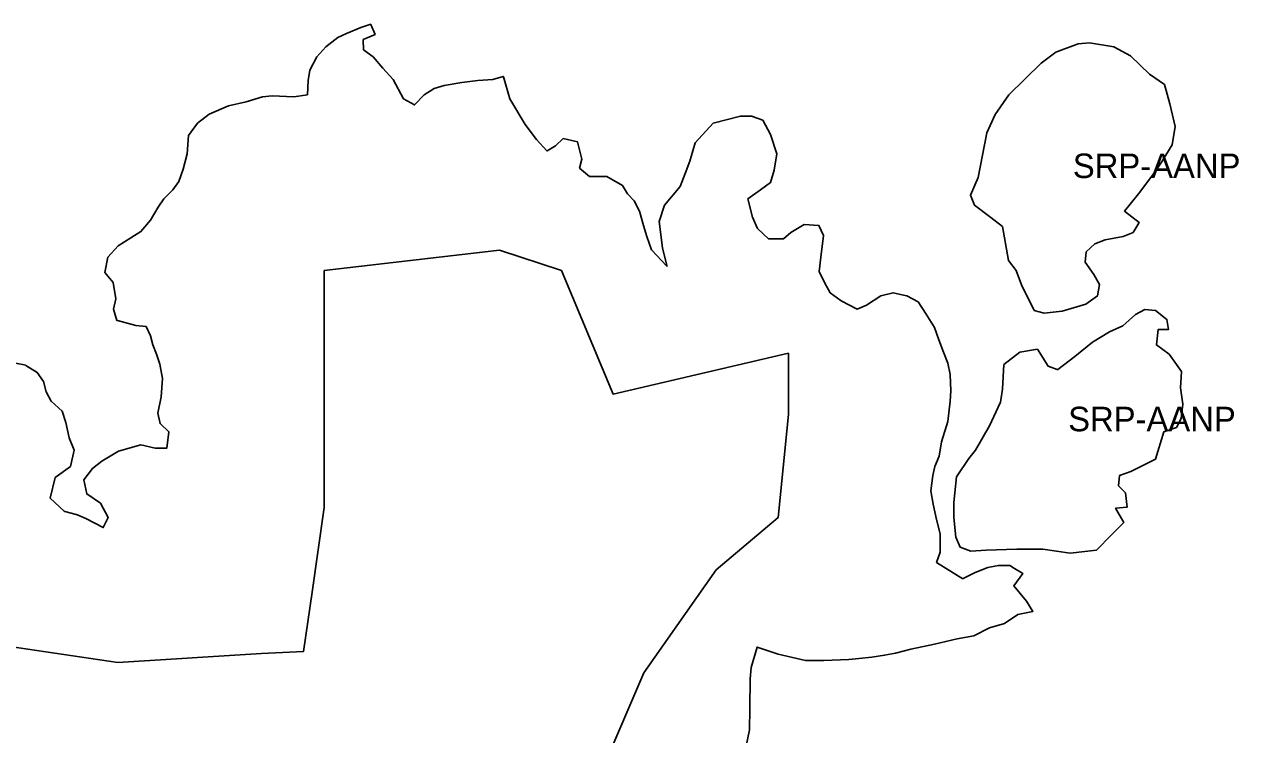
# Model space of a CAD drawing. Extents: x 598968 to 613553, y 4409678 to 4430833.
# Drawn here: x 608829 to 609423, y 4422801 to 4423149 of the extents above; entities that cross this region are included whole.
import ezdxf

# ---------------------------------------------------------------- set-up
doc = ezdxf.new("R2010")
doc.units = 0
doc.layers.add('1', color=7, linetype='Continuous')
doc.layers.add('Sòl Rústic Protegit - Alt Nivell de Protecció', color=7, linetype='Continuous')

msp = doc.modelspace()

# ---------------------------------------------------------------- linework, layer by layer
at = {"layer": '1'}
msp.add_lwpolyline([(608824.4037, 4422982.6132), (608829.4661, 4422981.6134), (608829.5517, 4422981.5604), (608835.0911, 4422978.1136), (608838.0911, 4422973.6136), (608839.4661, 4422968.6138), (608841.9661, 4422964.1138), (608847.3411, 4422959.114), (608849.1535, 4422953.6142), (608850.7159, 4422946.1144), (608853.2159, 4422940.1146), (608851.3409, 4422932.1146), (608843.8411, 4422926.6146), (608841.4037, 4422916.6148), (608848.2161, 4422910.115), (608848.5281, 4422910.0362), (608854.1535, 4422908.6152), (608854.2649, 4422908.5678), (608858.8409, 4422906.6152), (608867.4033, 4422902.1154), (608867.4317, 4422902.1736), (608869.8409, 4422907.1154), (608865.9659, 4422914.1152), (608859.2785, 4422918.615), (608857.9035, 4422925.6148), (608862.0909, 4422931.1148), (608866.7159, 4422934.6148), (608874.9033, 4422939.6148), (608885.8405, 4422942.615), (608892.7781, 4422941.115), (608898.5905, 4422941.1152), (608899.5279, 4422949.115), (608895.2155, 4422953.115), (608894.0905, 4422958.1148), (608895.7155, 4422966.1146), (608896.4655, 4422975.1146), (608895.1529, 4422982.1144), (608893.4029, 4422987.1142), (608891.5905, 4422991.6142), (608890.5905, 4422996.114), (608888.3775, 4423000.5402), (608888.3405, 4423000.6138), (608883.2781, 4423001.1138), (608874.4265, 4423003.5224), (608874.0907, 4423003.6136), (608872.4657, 4423009.1134), (608873.5907, 4423014.1134), (608872.2781, 4423022.1132), (608868.1531, 4423027.113), (608869.6531, 4423034.613), (608874.6531, 4423040.113), (608880.9655, 4423044.113), (608885.8405, 4423047.113), (608890.4655, 4423052.613), (608894.2779, 4423059.1128), (608897.0279, 4423063.1128), (608901.4027, 4423067.6128), (608904.4027, 4423071.6128), (608906.4651, 4423077.6128), (608908.4651, 4423085.1126), (608909.0901, 4423094.1124), (608913.5901, 4423100.1124), (608919.2775, 4423104.6124), (608928.7149, 4423108.6124), (608937.3399, 4423110.6126), (608945.2773, 4423113.1126), (608950.1521, 4423113.6126), (608960.7145, 4423113.1128), (608967.3395, 4423114.113), (608967.7145, 4423121.1128), (608968.5895, 4423126.1128), (608971.9643, 4423132.6126), (608976.3393, 4423137.6126), (608982.1517, 4423142.1126), (608986.4643, 4423144.1126), (608993.5267, 4423147.1128), (608998.3391, 4423148.6128), (608998.4175, 4423148.4284), (609000.4641, 4423143.6128), (608994.6517, 4423141.1128), (608994.8391, 4423136.113), (608999.4641, 4423132.613), (609004.2765, 4423127.1132), (609009.3389, 4423121.6134), (609014.3389, 4423112.1136), (609019.7763, 4423109.1138), (609019.8291, 4423109.1694), (609024.5263, 4423114.1138), (609029.3387, 4423117.1138), (609034.2137, 4423118.6138), (609042.9635, 4423120.114), (609050.7135, 4423121.114), (609058.0885, 4423121.6142), (609063.2133, 4423123.1142), (609063.2679, 4423122.9262), (609066.4009, 4423112.1144), (609073.8383, 4423099.6148), (609079.4007, 4423092.115), (609084.5881, 4423086.6152), (609084.7445, 4423086.7072), (609088.8381, 4423089.1152), (609092.5881, 4423092.6152), (609099.4629, 4423091.1154), (609099.4715, 4423091.083), (609101.7129, 4423082.6156), (609100.5879, 4423078.1156), (609105.4005, 4423074.1158), (609105.6153, 4423074.116), (609113.7753, 4423074.116), (609113.9577, 4423074.0102), (609121.5253, 4423069.6162), (609123.9627, 4423065.6162), (609127.3377, 4423062.1164), (609129.8377, 4423057.1164), (609131.7751, 4423050.1166), (609133.4627, 4423044.6168), (609135.7127, 4423038.117), (609143.2751, 4423030.1172), (609143.1949, 4423030.4576), (609141.1501, 4423039.117), (609139.5875, 4423052.1168), (609142.1501, 4423060.1166), (609149.8375, 4423069.1166), (609152.2123, 4423075.6164), (609154.4623, 4423081.6164), (609157.0873, 4423090.6162), (609165.8997, 4423100.1162), (609179.2745, 4423103.6164), (609184.8369, 4423103.6164), (609185.1225, 4423103.5102), (609190.2119, 4423101.6166), (609193.9619, 4423094.6168), (609197.0869, 4423085.117), (609195.7745, 4423077.117), (609194.0869, 4423071.1172), (609189.0869, 4423067.6172), (609182.8371, 4423063.1172), (609185.2121, 4423054.1174), (609187.7121, 4423048.6176), (609193.0869, 4423043.6176), (609193.3145, 4423043.6176), (609200.3369, 4423043.6178), (609204.0243, 4423046.6178), (609210.4617, 4423050.6178), (609217.7117, 4423050.118), (609217.7497, 4423050.0314), (609219.8991, 4423045.118), (609218.5867, 4423034.6182), (609217.8993, 4423027.6184), (609220.4617, 4423022.1186), (609223.2741, 4423017.1186), (609228.5867, 4423013.1188), (609236.3991, 4423009.119), (609236.4701, 4423009.1498), (609241.0239, 4423011.119), (609247.9613, 4423015.619), (609254.0239, 4423017.1192), (609260.5863, 4423015.6192), (609260.6905, 4423015.565), (609266.3361, 4423012.6194), (609270.2111, 4423006.6196), (609274.2111, 4423000.1198), (609276.4611, 4422994.1198), (609278.7111, 4422988.12), (609280.8361, 4422982.6202), (609281.9611, 4422977.1204), (609282.3361, 4422969.1204), (609282.0235, 4422964.1206), (609280.8361, 4422954.1208), (609277.7737, 4422944.1208), (609276.5861, 4422937.121), (609274.5237, 4422932.121), (609273.5237, 4422927.6212), (609272.4613, 4422920.1212), (609273.7113, 4422913.6214), (609275.3363, 4422906.1216), (609277.0237, 4422899.1218), (609277.0863, 4422890.1218), (609275.2737, 4422885.122), (609288.1487, 4422877.1222), (609288.2395, 4422877.1676), (609294.1485, 4422880.1224), (609300.3985, 4422882.6224), (609305.5859, 4422883.6224), (609310.8983, 4422883.6226), (609311.0865, 4422883.51), (609313.4767, 4422882.0804), (609316.9765, 4422879.987), (609317.5857, 4422879.6226), (609313.0859, 4422873.6228), (609319.3983, 4422866.123), (609322.4607, 4422861.1232), (609315.0233, 4422859.623), (609308.5233, 4422855.123), (609301.2109, 4422853.123), (609293.5235, 4422849.123), (609285.3361, 4422847.6228), (609274.2739, 4422845.1226), (609262.7739, 4422842.6226), (609255.2741, 4422840.6224), (609249.8365, 4422839.6224), (609243.5867, 4422838.6224), (609237.2117, 4422838.1222), (609232.3367, 4422837.6222), (609220.1495, 4422837.122), (609211.0871, 4422837.1218), (609197.7643, 4422840.11), (609197.7457, 4422840.1142), (609197.7121, 4422840.1216), (609197.2369, 4422840.285), (609187.9855, 4422843.4632), (609187.8657, 4422843.5044), (609187.5247, 4422843.6214), (609184.5249, 4422833.6216), (609184.0873, 4422828.1216), (609183.8373, 4422813.622), (609183.7749, 4422803.1222), (609181.8375, 4422793.6222)], dxfattribs=at)
for points in [[(609336.7103, 4423008.1205), (609328.0229, 4423007.1204), (609323.1108, 4423008.5238), (609316.9301, 4423021.0102), (609314.3051, 4423028.0102), (609310.4925, 4423033.0102), (609307.5551, 4423049.5102), (609301.9301, 4423054.0102), (609293.8051, 4423060.0102), (609291.8675, 4423065.0102), (609295.6801, 4423073.5102), (609299.8675, 4423095.5102), (609303.9301, 4423104.5102), (609310.6175, 4423114.0102), (609326.4301, 4423129.5102), (609333.6801, 4423135.0102), (609344.5551, 4423139.0102), (609350.1175, 4423139.5102), (609362.0951, 4423137.5447), (609370.2098, 4423133.1186), (609379.4597, 4423124.1189), (609386.8971, 4423119.1191), (609389.5221, 4423109.6194), (609392.1471, 4423098.6196), (609390.5846, 4423089.6197), (609385.7722, 4423081.6198), (609382.1472, 4423076.1199), (609374.0848, 4423065.62), (609367.2099, 4423057.12), (609374.3974, 4423051.6202), (609371.5224, 4423046.6203), (609366.585, 4423044.6202), (609357.8976, 4423043.1201), (609352.8351, 4423041.1201), (609348.5852, 4423037.1201), (609348.0227, 4423032.1202), (609352.2726, 4423026.1204), (609355.0851, 4423021.1205), (609354.0226, 4423015.6206), (609348.3352, 4423011.6206)], [(609389.2098, 4422987.1217), (609395.1472, 4422978.6219), (609394.7097, 4422970.6221), (609395.7722, 4422962.6222), (609395.0222, 4422955.6224), (609392.7098, 4422951.1224), (609386.5848, 4422949.1224), (609382.3974, 4422935.6226), (609370.3976, 4422929.6225), (609364.8351, 4422927.6224), (609364.3351, 4422922.6225), (609367.7101, 4422919.1227), (609368.5851, 4422912.1228), (609362.8977, 4422911.6227), (609366.9601, 4422904.6229), (609360.8977, 4422898.6229), (609353.6478, 4422891.123), (609340.6479, 4422889.6228), (609327.3356, 4422891.6226), (609314.5232, 4422891.6224), (609299.5859, 4422891.1222), (609292.1137, 4422890.6239), (609286.8677, 4422892.5102), (609284.6801, 4422897.5102), (609283.6801, 4422907.0102), (609283.6801, 4422914.5102), (609284.9927, 4422927.0102), (609291.0551, 4422936.0102), (609294.3051, 4422940.0102), (609301.2427, 4422952.0102), (609306.5551, 4422963.5102), (609307.5551, 4422970.0102), (609308.3051, 4422982.0102), (609315.9927, 4422988.0102), (609324.6807, 4422989.4683), (609329.8979, 4422981.1209), (609334.3354, 4422979.621), (609334.3405, 4422979.625), (609334.6801, 4422979.5102), (609342.9301, 4422986.0102), (609351.5551, 4422993.0102), (609359.9925, 4422998.0102), (609366.5551, 4423001.0102), (609372.7427, 4423006.5102), (609377.3051, 4423009.0102), (609382.3877, 4423008.5318), (609388.0848, 4423004.1213), (609388.7723, 4422999.1214), (609383.7098, 4422999.1214), (609382.8973, 4422991.6215)]]:
    msp.add_lwpolyline(points, close=True, dxfattribs=at)
at = {"layer": 'Sòl Rústic Protegit - Alt Nivell de Protecció'}
for points in [[(609181.8375, 4422793.6222), (609183.7749, 4422803.1222), (609183.8373, 4422813.622), (609184.0873, 4422828.1216), (609184.5249, 4422833.6216), (609187.5247, 4422843.6214), (609187.8657, 4422843.5044), (609187.9855, 4422843.4632), (609197.2369, 4422840.285), (609197.7121, 4422840.1216), (609197.7457, 4422840.1142), (609197.7643, 4422840.11), (609211.0871, 4422837.1218), (609220.1495, 4422837.122), (609232.3367, 4422837.6222), (609237.2117, 4422838.1222), (609243.5867, 4422838.6224), (609249.8365, 4422839.6224), (609255.2741, 4422840.6224), (609262.7739, 4422842.6226), (609274.2739, 4422845.1226), (609285.3361, 4422847.6228), (609293.5235, 4422849.123), (609301.2109, 4422853.123), (609308.5233, 4422855.123), (609315.0233, 4422859.623), (609322.4607, 4422861.1232), (609319.3983, 4422866.123), (609313.0859, 4422873.6228), (609317.5857, 4422879.6226), (609316.9765, 4422879.987), (609313.4767, 4422882.0804), (609311.0865, 4422883.51), (609310.8983, 4422883.6226), (609305.5859, 4422883.6224), (609300.3985, 4422882.6224), (609294.1485, 4422880.1224), (609288.2395, 4422877.1676), (609288.1487, 4422877.1222), (609275.2737, 4422885.122), (609277.0863, 4422890.1218), (609277.0237, 4422899.1218), (609275.3363, 4422906.1216), (609273.7113, 4422913.6214), (609272.4613, 4422920.1212), (609273.5237, 4422927.6212), (609274.5237, 4422932.121), (609276.5861, 4422937.121), (609277.7737, 4422944.1208), (609280.8361, 4422954.1208), (609282.0235, 4422964.1206), (609282.3361, 4422969.1204), (609281.9611, 4422977.1204), (609280.8361, 4422982.6202), (609278.7111, 4422988.12), (609276.4611, 4422994.1198), (609274.2111, 4423000.1198), (609270.2111, 4423006.6196), (609266.3361, 4423012.6194), (609260.6905, 4423015.565), (609260.5863, 4423015.6192), (609254.0239, 4423017.1192), (609247.9613, 4423015.619), (609241.0239, 4423011.119), (609236.4701, 4423009.1498), (609236.3991, 4423009.119), (609228.5867, 4423013.1188), (609223.2741, 4423017.1186), (609220.4617, 4423022.1186), (609217.8993, 4423027.6184), (609218.5867, 4423034.6182), (609219.8991, 4423045.118), (609217.7497, 4423050.0314), (609217.7117, 4423050.118), (609210.4617, 4423050.6178), (609204.0243, 4423046.6178), (609200.3369, 4423043.6178), (609193.3145, 4423043.6176), (609193.0869, 4423043.6176), (609187.7121, 4423048.6176), (609185.2121, 4423054.1174), (609182.8371, 4423063.1172), (609189.0869, 4423067.6172), (609194.0869, 4423071.1172), (609195.7745, 4423077.117), (609197.0869, 4423085.117), (609193.9619, 4423094.6168), (609190.2119, 4423101.6166), (609185.1225, 4423103.5102), (609184.8369, 4423103.6164), (609179.2745, 4423103.6164), (609165.8997, 4423100.1162), (609157.0873, 4423090.6162), (609154.4623, 4423081.6164), (609152.2123, 4423075.6164), (609149.8375, 4423069.1166), (609142.1501, 4423060.1166), (609139.5875, 4423052.1168), (609141.1501, 4423039.117), (609143.1949, 4423030.4576), (609143.2751, 4423030.1172), (609135.7127, 4423038.117), (609133.4627, 4423044.6168), (609131.7751, 4423050.1166), (609129.8377, 4423057.1164), (609127.3377, 4423062.1164), (609123.9627, 4423065.6162), (609121.5253, 4423069.6162), (609113.9577, 4423074.0102), (609113.7753, 4423074.116), (609105.6153, 4423074.116), (609105.4005, 4423074.1158), (609100.5879, 4423078.1156), (609101.7129, 4423082.6156), (609099.4715, 4423091.083), (609099.4629, 4423091.1154), (609092.5881, 4423092.6152), (609088.8381, 4423089.1152), (609084.7445, 4423086.7072), (609084.5881, 4423086.6152), (609079.4007, 4423092.115), (609073.8383, 4423099.6148), (609066.4009, 4423112.1144), (609063.2679, 4423122.9262), (609063.2133, 4423123.1142), (609058.0885, 4423121.6142), (609050.7135, 4423121.114), (609042.9635, 4423120.114), (609034.2137, 4423118.6138), (609029.3387, 4423117.1138), (609024.5263, 4423114.1138), (609019.8291, 4423109.1694), (609019.7763, 4423109.1138), (609014.3389, 4423112.1136), (609009.3389, 4423121.6134), (609004.2765, 4423127.1132), (608999.4641, 4423132.613), (608994.8391, 4423136.113), (608994.6517, 4423141.1128), (609000.4641, 4423143.6128), (608998.4175, 4423148.4284), (608998.3391, 4423148.6128), (608993.5267, 4423147.1128), (608986.4643, 4423144.1126), (608982.1517, 4423142.1126), (608976.3393, 4423137.6126), (608971.9643, 4423132.6126), (608968.5895, 4423126.1128), (608967.7145, 4423121.1128), (608967.3395, 4423114.113), (608960.7145, 4423113.1128), (608950.1521, 4423113.6126), (608945.2773, 4423113.1126), (608937.3399, 4423110.6126), (608928.7149, 4423108.6124), (608919.2775, 4423104.6124), (608913.5901, 4423100.1124), (608909.0901, 4423094.1124), (608908.4651, 4423085.1126), (608906.4651, 4423077.6128), (608904.4027, 4423071.6128), (608901.4027, 4423067.6128), (608897.0279, 4423063.1128), (608894.2779, 4423059.1128), (608890.4655, 4423052.613), (608885.8405, 4423047.113), (608880.9655, 4423044.113), (608874.6531, 4423040.113), (608869.6531, 4423034.613), (608868.1531, 4423027.113), (608872.2781, 4423022.1132), (608873.5907, 4423014.1134), (608872.4657, 4423009.1134), (608874.0907, 4423003.6136), (608874.4265, 4423003.5224), (608883.2781, 4423001.1138), (608888.3405, 4423000.6138), (608888.3775, 4423000.5402), (608890.5905, 4422996.114), (608891.5905, 4422991.6142), (608893.4029, 4422987.1142), (608895.1529, 4422982.1144), (608896.4655, 4422975.1146), (608895.7155, 4422966.1146), (608894.0905, 4422958.1148), (608895.2155, 4422953.115), (608899.5279, 4422949.115), (608898.5905, 4422941.1152), (608892.7781, 4422941.115), (608885.8405, 4422942.615), (608874.9033, 4422939.6148), (608866.7159, 4422934.6148), (608862.0909, 4422931.1148), (608857.9035, 4422925.6148), (608859.2785, 4422918.615), (608865.9659, 4422914.1152), (608869.8409, 4422907.1154), (608867.4317, 4422902.1736), (608867.4033, 4422902.1154), (608858.8409, 4422906.6152), (608854.2649, 4422908.5678), (608854.1535, 4422908.6152), (608848.5281, 4422910.0362), (608848.2161, 4422910.115), (608841.4037, 4422916.6148), (608843.8411, 4422926.6146), (608851.3409, 4422932.1146), (608853.2159, 4422940.1146), (608850.7159, 4422946.1144), (608849.1535, 4422953.6142), (608847.3411, 4422959.114), (608841.9661, 4422964.1138), (608839.4661, 4422968.6138), (608838.0911, 4422973.6136), (608835.0911, 4422978.1136), (608829.5517, 4422981.5604), (608829.4661, 4422981.6134), (608824.4037, 4422982.6132)], [(609187.6177, 4422402.0102), (609142.1801, 4422503.0102), (609167.4301, 4422578.5102), (609177.4927, 4422644.5102), (609137.1177, 4422685.0102), (609101.8051, 4422760.5102), (609132.0551, 4422831.0102), (609167.4301, 4422881.5102), (609197.7427, 4422907.0102), (609202.7427, 4422957.5102), (609202.7427, 4422987.5102), (609116.9301, 4422967.5102), (609091.6801, 4423028.0102), (609061.3677, 4423038.0102), (608975.5551, 4423028.0102), (608975.5551, 4422967.5102), (608975.5551, 4422912.0102), (608969.6177, 4422870.5102), (608965.4927, 4422841.5102), (608944.8677, 4422840.5102), (608874.5551, 4422836.0102), (608803.9301, 4422846.5102)], [(608803.9301, 4422846.5102), (608874.5551, 4422836.0102), (608944.8677, 4422840.5102), (608965.4927, 4422841.5102), (608969.6177, 4422870.5102), (608975.5551, 4422912.0102), (608975.5551, 4422967.5102), (608975.5551, 4423028.0102), (609061.3677, 4423038.0102), (609091.6801, 4423028.0102), (609116.9301, 4422967.5102), (609202.7427, 4422987.5102), (609202.7427, 4422957.5102), (609197.7427, 4422907.0102), (609167.4301, 4422881.5102), (609132.0551, 4422831.0102), (609101.8051, 4422760.5102), (609137.1177, 4422685.0102), (609177.4927, 4422644.5102), (609167.4301, 4422578.5102), (609142.1801, 4422503.0102), (609187.6177, 4422402.0102)]]:
    msp.add_lwpolyline(points, dxfattribs=at)
for points in [[(609336.7103, 4423008.1205), (609348.3352, 4423011.6206), (609354.0226, 4423015.6206), (609355.0851, 4423021.1205), (609352.2726, 4423026.1204), (609348.0227, 4423032.1202), (609348.5852, 4423037.1201), (609352.8351, 4423041.1201), (609357.8976, 4423043.1201), (609366.585, 4423044.6202), (609371.5224, 4423046.6203), (609374.3974, 4423051.6202), (609367.2099, 4423057.12), (609374.0848, 4423065.62), (609382.1472, 4423076.1199), (609385.7722, 4423081.6198), (609390.5846, 4423089.6197), (609392.1471, 4423098.6196), (609389.5221, 4423109.6194), (609386.8971, 4423119.1191), (609379.4597, 4423124.1189), (609370.2098, 4423133.1186), (609362.0951, 4423137.5447), (609350.1175, 4423139.5102), (609344.5551, 4423139.0102), (609333.6801, 4423135.0102), (609326.4301, 4423129.5102), (609310.6175, 4423114.0102), (609303.9301, 4423104.5102), (609299.8675, 4423095.5102), (609295.6801, 4423073.5102), (609291.8675, 4423065.0102), (609293.8051, 4423060.0102), (609301.9301, 4423054.0102), (609307.5551, 4423049.5102), (609310.4925, 4423033.0102), (609314.3051, 4423028.0102), (609316.9301, 4423021.0102), (609323.1108, 4423008.5238), (609328.0229, 4423007.1204)], [(609389.2098, 4422987.1217), (609382.8973, 4422991.6215), (609383.7098, 4422999.1214), (609388.7723, 4422999.1214), (609388.0848, 4423004.1213), (609382.3877, 4423008.5318), (609377.3051, 4423009.0102), (609372.7427, 4423006.5102), (609366.5551, 4423001.0102), (609359.9925, 4422998.0102), (609351.5551, 4422993.0102), (609342.9301, 4422986.0102), (609334.6801, 4422979.5102), (609334.3405, 4422979.625), (609334.3354, 4422979.621), (609329.8979, 4422981.1209), (609324.6807, 4422989.4683), (609315.9927, 4422988.0102), (609308.3051, 4422982.0102), (609307.5551, 4422970.0102), (609306.5551, 4422963.5102), (609301.2427, 4422952.0102), (609294.3051, 4422940.0102), (609291.0551, 4422936.0102), (609284.9927, 4422927.0102), (609283.6801, 4422914.5102), (609283.6801, 4422907.0102), (609284.6801, 4422897.5102), (609286.8677, 4422892.5102), (609292.1137, 4422890.6239), (609299.5859, 4422891.1222), (609314.5232, 4422891.6224), (609327.3356, 4422891.6226), (609340.6479, 4422889.6228), (609353.6478, 4422891.123), (609360.8977, 4422898.6229), (609366.9601, 4422904.6229), (609362.8977, 4422911.6227), (609368.5851, 4422912.1228), (609367.7101, 4422919.1227), (609364.3351, 4422922.6225), (609364.8351, 4422927.6224), (609370.3976, 4422929.6225), (609382.3974, 4422935.6226), (609386.5848, 4422949.1224), (609392.7098, 4422951.1224), (609395.0222, 4422955.6224), (609395.7722, 4422962.6222), (609394.7097, 4422970.6221), (609395.1472, 4422978.6219)]]:
    msp.add_lwpolyline(points, close=True, dxfattribs=at)

# ---------------------------------------------------------------- texts
for p in [(609342.0073, 4423073.3153), (609339.7262, 4422949.3165)]:
    msp.add_text('SRP-AANP', height=12, dxfattribs=at).set_placement(p)

doc.saveas('drawing.dxf')
